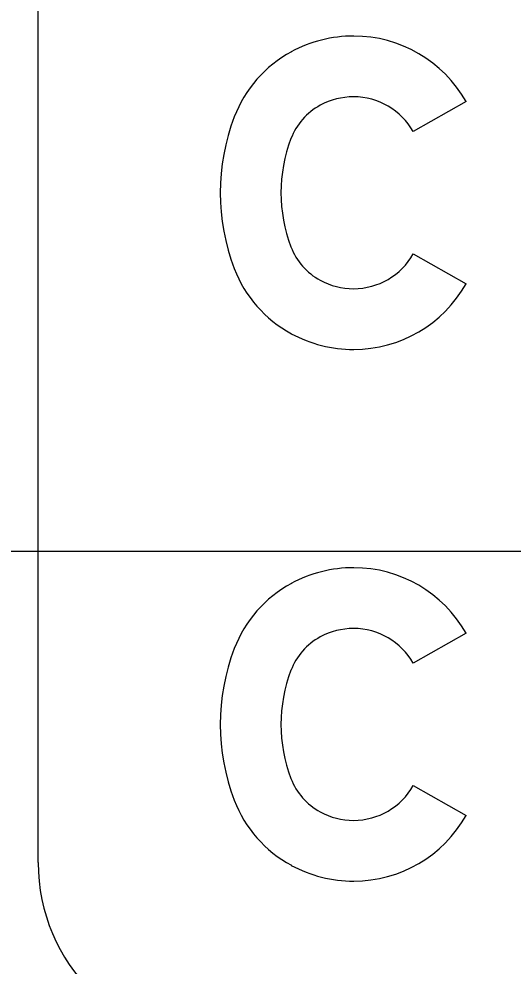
# Model space of a CAD drawing. Extents: x 1797809 to 2198143, y 249608 to 1237864.
# Drawn here: x 2196116.82 to 2196118.176, y 1237191.969 to 1237194.564 of the extents above; entities that cross this region are included whole.
import ezdxf

# ---------------------------------------------------------------- set-up
doc = ezdxf.new("R2010")
doc.units = 0
for name, color, linetype in [('GSBWFILL', 7, 'Continuous'), ('GSCOLORFILL', 7, 'Continuous'), ('GSOUTLINE', 7, 'Continuous'), ('GSSHT', 7, 'Continuous')]:
    doc.layers.add(name, color=color, linetype=linetype)

msp = doc.modelspace()

# ---------------------------------------------------------------- linework, layer by layer
at = {"layer": 'GSBWFILL'}
for points in [[(2196118.0468, 1237194.3375), (2196117.902, 1237194.2554)], [(2196117.902, 1237193.9203), (2196118.0468, 1237193.8382)], [(2196118.0468, 1237192.8807), (2196117.902, 1237192.7986)], [(2196117.902, 1237192.4634), (2196118.0468, 1237192.3813)]]:
    msp.add_lwpolyline(points, dxfattribs=at)
for centre, major_axis, ratio, start_param, end_param in [((2196117.7384, 1237194.1575), (0, 0.3598), 0.999998, 0, 0.495249), ((2196117.7384, 1237194.1627), (0, 0.3545), 0.999998, 5.228016, 6.283185), ((2196117.7297, 1237194.1737), (0, 0.3413), 0.999998, 0.495249, 1.205818), ((2196117.7384, 1237194.1575), (0, 0.1933), 0.999998, 0, 0.495249), ((2196117.7384, 1237194.1627), (0, 0.188), 0.999998, 5.228016, 6.283185), ((2196117.7297, 1237194.1737), (0, 0.1748), 0.999998, 0.495249, 1.205818), ((2196117.9543, 1237194.0879), (0, 0.5818), 0.999998, 1.205818, 1.935775), ((2196117.9543, 1237194.0879), (0, 0.4153), 0.999998, 1.205818, 1.935775), ((2196117.7297, 1237194.002), (0, 0.1748), 0.999998, 1.935775, 2.646344), ((2196117.7384, 1237194.013), (0, 0.188), 0.999998, 3.141593, 4.196762), ((2196117.7297, 1237194.002), (0, 0.3413), 0.999998, 1.935775, 2.646344), ((2196117.7384, 1237194.0183), (0, 0.1933), 0.999998, 2.646344, 3.141593), ((2196117.7384, 1237194.013), (0, 0.3545), 0.999998, 3.141593, 4.196762), ((2196117.7384, 1237194.0183), (0, 0.3598), 0.999998, 2.646344, 3.141593), ((2196117.7384, 1237192.7006), (0, 0.3598), 0.999994, 0, 0.495249), ((2196117.7384, 1237192.7059), (0, 0.3545), 0.999994, 5.228016, 6.283185), ((2196117.7297, 1237192.7168), (0, 0.3413), 0.999994, 0.495249, 1.205818), ((2196117.7384, 1237192.7006), (0, 0.1933), 0.999994, 0, 0.495249), ((2196117.7384, 1237192.7059), (0, 0.188), 0.999994, 5.228016, 6.283185), ((2196117.7297, 1237192.7168), (0, 0.1748), 0.999994, 0.495249, 1.205818), ((2196117.9543, 1237192.631), (0, 0.5818), 0.999994, 1.205818, 1.935775), ((2196117.9543, 1237192.631), (0, 0.4153), 0.999994, 1.205818, 1.935775), ((2196117.7297, 1237192.5452), (0, 0.1748), 0.999994, 1.935775, 2.646344), ((2196117.7384, 1237192.5561), (0, 0.188), 0.999994, 3.141593, 4.196762), ((2196117.7297, 1237192.5452), (0, 0.3413), 0.999994, 1.935775, 2.646344), ((2196117.7384, 1237192.5614), (0, 0.1933), 0.999994, 2.646344, 3.141593), ((2196117.7384, 1237192.5561), (0, 0.3545), 0.999994, 3.141593, 4.196762), ((2196117.7384, 1237192.5614), (0, 0.3598), 0.999994, 2.646344, 3.141593)]:
    msp.add_ellipse(centre, major_axis=major_axis, ratio=ratio, start_param=start_param, end_param=end_param, dxfattribs=at)
at = {"layer": 'GSCOLORFILL'}
msp.add_line((2196116.873, 1237192.2522), (2196116.873, 1237195.9152), dxfattribs=at)
for points in [[(2196118.0468, 1237194.3375), (2196117.902, 1237194.2554)], [(2196117.902, 1237193.9203), (2196118.0468, 1237193.8382)], [(2196118.0468, 1237192.8807), (2196117.902, 1237192.7986)], [(2196117.902, 1237192.4634), (2196118.0468, 1237192.3813)]]:
    msp.add_lwpolyline(points, dxfattribs=at)
for radius in [0.666, 0.4995]:
    msp.add_arc((2196117.3725, 1237192.2522), radius, 180, 270, dxfattribs=at)
for centre, major_axis, ratio, start_param, end_param in [((2196117.7384, 1237194.1575), (0, 0.3598), 0.999998, 0, 0.495249), ((2196117.7384, 1237194.1627), (0, 0.3545), 0.999998, 5.228016, 6.283185), ((2196117.7297, 1237194.1737), (0, 0.3413), 0.999998, 0.495249, 1.205818), ((2196117.7384, 1237194.1575), (0, 0.1933), 0.999998, 0, 0.495249), ((2196117.7384, 1237194.1627), (0, 0.188), 0.999998, 5.228016, 6.283185), ((2196117.7297, 1237194.1737), (0, 0.1748), 0.999998, 0.495249, 1.205818), ((2196117.9543, 1237194.0879), (0, 0.5818), 0.999998, 1.205818, 1.935775), ((2196117.9543, 1237194.0879), (0, 0.4153), 0.999998, 1.205818, 1.935775), ((2196117.7297, 1237194.002), (0, 0.1748), 0.999998, 1.935775, 2.646344), ((2196117.7384, 1237194.013), (0, 0.188), 0.999998, 3.141593, 4.196762), ((2196117.7297, 1237194.002), (0, 0.3413), 0.999998, 1.935775, 2.646344), ((2196117.7384, 1237194.0183), (0, 0.1933), 0.999998, 2.646344, 3.141593), ((2196117.7384, 1237194.013), (0, 0.3545), 0.999998, 3.141593, 4.196762), ((2196117.7384, 1237194.0183), (0, 0.3598), 0.999998, 2.646344, 3.141593), ((2196117.7384, 1237192.7006), (0, 0.3598), 0.999994, 0, 0.495249), ((2196117.7384, 1237192.7059), (0, 0.3545), 0.999994, 5.228016, 6.283185), ((2196117.7297, 1237192.7168), (0, 0.3413), 0.999994, 0.495249, 1.205818), ((2196117.7384, 1237192.7006), (0, 0.1933), 0.999994, 0, 0.495249), ((2196117.7384, 1237192.7059), (0, 0.188), 0.999994, 5.228016, 6.283185), ((2196117.7297, 1237192.7168), (0, 0.1748), 0.999994, 0.495249, 1.205818), ((2196117.9543, 1237192.631), (0, 0.5818), 0.999994, 1.205818, 1.935775), ((2196117.9543, 1237192.631), (0, 0.4153), 0.999994, 1.205818, 1.935775), ((2196117.7297, 1237192.5452), (0, 0.1748), 0.999994, 1.935775, 2.646344), ((2196117.7384, 1237192.5561), (0, 0.188), 0.999994, 3.141593, 4.196762), ((2196117.7297, 1237192.5452), (0, 0.3413), 0.999994, 1.935775, 2.646344), ((2196117.7384, 1237192.5614), (0, 0.1933), 0.999994, 2.646344, 3.141593), ((2196117.7384, 1237192.5561), (0, 0.3545), 0.999994, 3.141593, 4.196762), ((2196117.7384, 1237192.5614), (0, 0.3598), 0.999994, 2.646344, 3.141593)]:
    msp.add_ellipse(centre, major_axis=major_axis, ratio=ratio, start_param=start_param, end_param=end_param, dxfattribs=at)
at = {"layer": 'GSOUTLINE'}
for points in [[(2196118.0468, 1237194.3375), (2196117.902, 1237194.2554)], [(2196117.902, 1237193.9203), (2196118.0468, 1237193.8382)], [(2196118.0468, 1237192.8807), (2196117.902, 1237192.7986)], [(2196117.902, 1237192.4634), (2196118.0468, 1237192.3813)]]:
    msp.add_lwpolyline(points, dxfattribs=at)
for centre, major_axis, ratio, start_param, end_param in [((2196117.7384, 1237194.1575), (0, 0.3598), 0.999998, 0, 0.495249), ((2196117.7384, 1237194.1627), (0, 0.3545), 0.999998, 5.228016, 6.283185), ((2196117.7297, 1237194.1737), (0, 0.3413), 0.999998, 0.495249, 1.205818), ((2196117.7384, 1237194.1575), (0, 0.1933), 0.999998, 0, 0.495249), ((2196117.7384, 1237194.1627), (0, 0.188), 0.999998, 5.228016, 6.283185), ((2196117.7297, 1237194.1737), (0, 0.1748), 0.999998, 0.495249, 1.205818), ((2196117.9543, 1237194.0879), (0, 0.5818), 0.999998, 1.205818, 1.935775), ((2196117.9543, 1237194.0879), (0, 0.4153), 0.999998, 1.205818, 1.935775), ((2196117.7297, 1237194.002), (0, 0.1748), 0.999998, 1.935775, 2.646344), ((2196117.7384, 1237194.013), (0, 0.188), 0.999998, 3.141593, 4.196762), ((2196117.7297, 1237194.002), (0, 0.3413), 0.999998, 1.935775, 2.646344), ((2196117.7384, 1237194.0183), (0, 0.1933), 0.999998, 2.646344, 3.141593), ((2196117.7384, 1237194.013), (0, 0.3545), 0.999998, 3.141593, 4.196762), ((2196117.7384, 1237194.0183), (0, 0.3598), 0.999998, 2.646344, 3.141593), ((2196117.7384, 1237192.7006), (0, 0.3598), 0.999994, 0, 0.495249), ((2196117.7384, 1237192.7059), (0, 0.3545), 0.999994, 5.228016, 6.283185), ((2196117.7297, 1237192.7168), (0, 0.3413), 0.999994, 0.495249, 1.205818), ((2196117.7384, 1237192.7006), (0, 0.1933), 0.999994, 0, 0.495249), ((2196117.7384, 1237192.7059), (0, 0.188), 0.999994, 5.228016, 6.283185), ((2196117.7297, 1237192.7168), (0, 0.1748), 0.999994, 0.495249, 1.205818), ((2196117.9543, 1237192.631), (0, 0.5818), 0.999994, 1.205818, 1.935775), ((2196117.9543, 1237192.631), (0, 0.4153), 0.999994, 1.205818, 1.935775), ((2196117.7297, 1237192.5452), (0, 0.1748), 0.999994, 1.935775, 2.646344), ((2196117.7384, 1237192.5561), (0, 0.188), 0.999994, 3.141593, 4.196762), ((2196117.7297, 1237192.5452), (0, 0.3413), 0.999994, 1.935775, 2.646344), ((2196117.7384, 1237192.5614), (0, 0.1933), 0.999994, 2.646344, 3.141593), ((2196117.7384, 1237192.5561), (0, 0.3545), 0.999994, 3.141593, 4.196762), ((2196117.7384, 1237192.5614), (0, 0.3598), 0.999994, 2.646344, 3.141593)]:
    msp.add_ellipse(centre, major_axis=major_axis, ratio=ratio, start_param=start_param, end_param=end_param, dxfattribs=at)
at = {"layer": 'GSSHT'}
msp.add_line((2196074.7065, 1237193.1062), (2196204.7065, 1237193.1062), dxfattribs=at)

doc.saveas('drawing.dxf')
